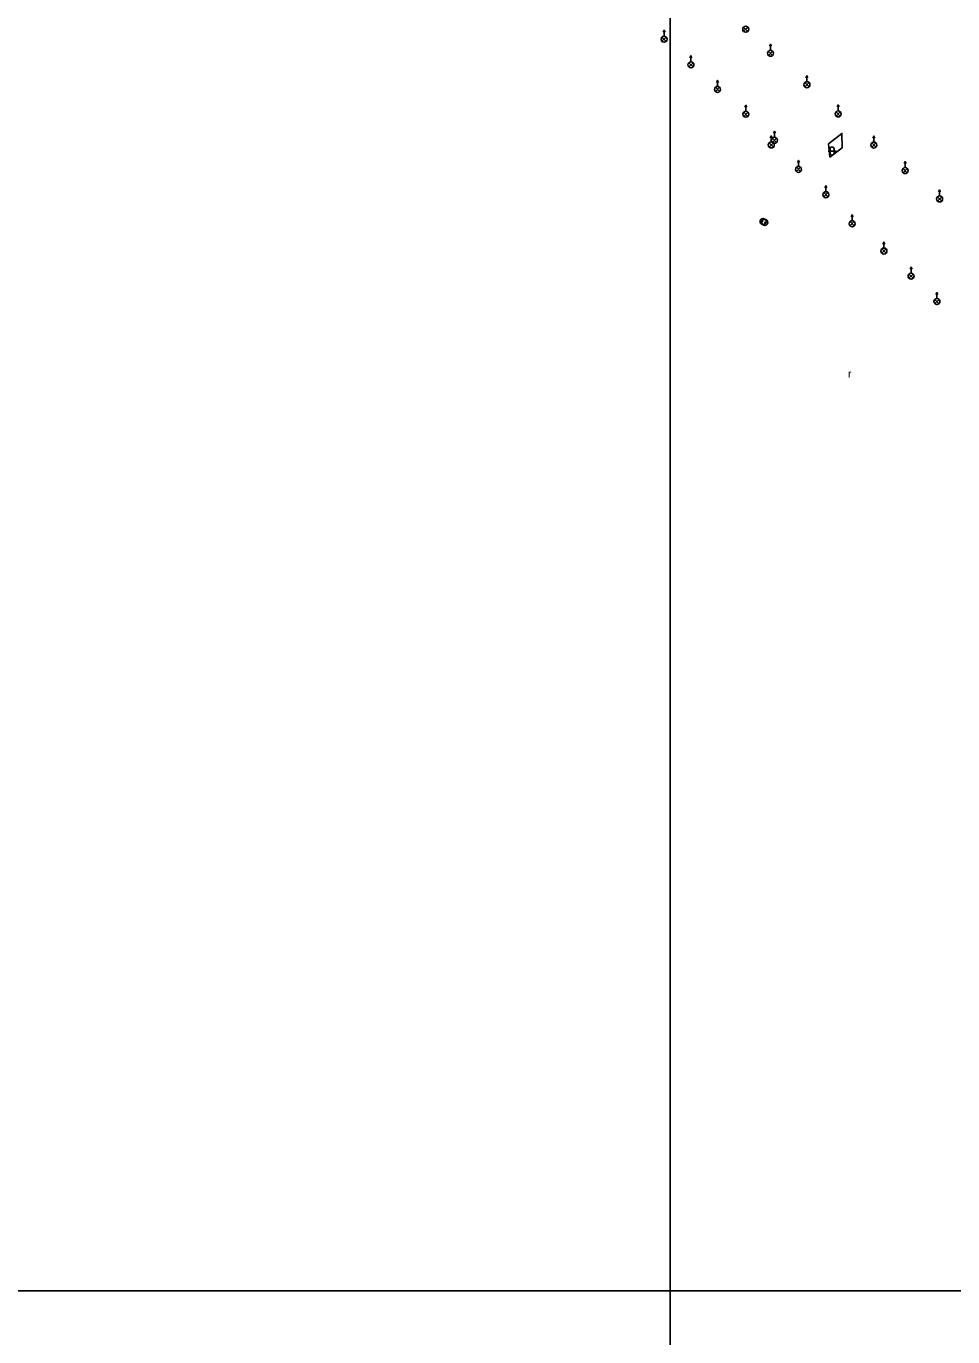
# Model space of a CAD drawing. Extents: x -582188 to -561562, y -1187250 to -1183500.
# Drawn here: x -578517.9 to -578402.2, y -1186755.7 to -1186592 of the extents above; entities that cross this region are included whole.
import ezdxf

# ---------------------------------------------------------------- set-up
doc = ezdxf.new("R2010")
doc.units = 0
for name, color, linetype in [('MAP_ZN_BP', 7, 'Continuous'), ('RÁMY_ML', 7, 'Continuous'), ('ZELEŇ', 7, 'Continuous'), ('ZN_BP', 7, 'Continuous'), ('ZN_KULTUR', 7, 'Continuous')]:
    doc.layers.add(name, color=color, linetype=linetype)

msp = doc.modelspace()

# ---------------------------------------------------------------- linework, layer by layer
at = {"layer": 'MAP_ZN_BP'}
for centre, radius in [((-578425.88, -1186616.391), 0.375), ((-578425.68, -1186616.501), 0.375), ((-578425.88, -1186616.391), 0.0005), ((-578425.68, -1186616.501), 0.0005)]:
    msp.add_circle(centre, radius, dxfattribs=at)
at = {"layer": 'RÁMY_ML'}
for points in [[(-578750, -1186250), (-578437.5, -1186250), (-578437.5, -1186500), (-578437.5, -1186750), (-578125, -1186750), (-578125, -1187000), (-578437.5, -1187000), (-578437.5, -1186750)], [(-578750, -1186500), (-578750, -1186750), (-578437.5, -1186750)]]:
    msp.add_lwpolyline(points, dxfattribs=at)
at = {"layer": 'ZELEŇ'}
msp.add_lwpolyline([(-578417.54, -1186608.35), (-578417.7, -1186606.7), (-578416.03, -1186605.38), (-578415.99, -1186607.17), (-578417.54, -1186608.35)], dxfattribs=at)
at = {"layer": 'ZN_BP'}
for p, q in [((-578438.505, -1186593.884), (-578437.976, -1186593.356)), ((-578437.976, -1186593.888), (-578438.505, -1186593.356)), ((-578438.24, -1186593.245), (-578438.24, -1186592.495)), ((-578428.315, -1186592.634), (-578427.786, -1186592.106)), ((-578427.786, -1186592.638), (-578428.315, -1186592.106)), ((-578425.225, -1186595.644), (-578424.696, -1186595.116)), ((-578424.696, -1186595.648), (-578425.225, -1186595.116)), ((-578424.96, -1186595.005), (-578424.96, -1186594.255)), ((-578435.155, -1186597.084), (-578434.626, -1186596.556)), ((-578434.626, -1186597.088), (-578435.155, -1186596.556)), ((-578434.89, -1186596.445), (-578434.89, -1186595.695)), ((-578420.41, -1186598.935), (-578420.41, -1186598.185)), ((-578431.835, -1186600.154), (-578431.306, -1186599.626)), ((-578431.306, -1186600.158), (-578431.835, -1186599.626)), ((-578431.57, -1186599.515), (-578431.57, -1186598.765)), ((-578420.675, -1186599.574), (-578420.146, -1186599.046)), ((-578420.146, -1186599.578), (-578420.675, -1186599.046)), ((-578428.295, -1186603.254), (-578427.766, -1186602.726)), ((-578427.766, -1186603.258), (-578428.295, -1186602.726)), ((-578428.03, -1186602.615), (-578428.03, -1186601.865)), ((-578416.775, -1186603.214), (-578416.246, -1186602.686)), ((-578416.246, -1186603.218), (-578416.775, -1186602.686)), ((-578416.51, -1186602.575), (-578416.51, -1186601.825)), ((-578425.125, -1186607.094), (-578424.596, -1186606.566)), ((-578424.596, -1186607.098), (-578425.125, -1186606.566)), ((-578424.86, -1186606.455), (-578424.86, -1186605.705)), ((-578424.725, -1186606.504), (-578424.196, -1186605.976)), ((-578424.196, -1186606.508), (-578424.725, -1186605.976)), ((-578424.46, -1186605.865), (-578424.46, -1186605.115)), ((-578412.315, -1186607.104), (-578411.786, -1186606.576)), ((-578411.786, -1186607.108), (-578412.315, -1186606.576)), ((-578412.05, -1186606.465), (-578412.05, -1186605.715)), ((-578421.725, -1186610.144), (-578421.196, -1186609.616)), ((-578421.196, -1186610.148), (-578421.725, -1186609.616)), ((-578421.46, -1186609.505), (-578421.46, -1186608.755)), ((-578408.405, -1186610.294), (-578407.876, -1186609.766)), ((-578407.876, -1186610.298), (-578408.405, -1186609.766)), ((-578408.14, -1186609.655), (-578408.14, -1186608.905)), ((-578418.305, -1186613.314), (-578417.776, -1186612.786)), ((-578417.776, -1186613.318), (-578418.305, -1186612.786)), ((-578418.04, -1186612.675), (-578418.04, -1186611.925)), ((-578403.84, -1186613.195), (-578403.84, -1186612.445)), ((-578404.105, -1186613.834), (-578403.576, -1186613.306)), ((-578403.576, -1186613.838), (-578404.105, -1186613.306)), ((-578415.025, -1186616.934), (-578414.496, -1186616.406)), ((-578414.496, -1186616.938), (-578415.025, -1186616.406)), ((-578414.76, -1186616.295), (-578414.76, -1186615.545)), ((-578411.055, -1186620.344), (-578410.526, -1186619.816)), ((-578410.526, -1186620.348), (-578411.055, -1186619.816)), ((-578410.79, -1186619.705), (-578410.79, -1186618.955)), ((-578407.665, -1186623.484), (-578407.136, -1186622.956)), ((-578407.136, -1186623.488), (-578407.665, -1186622.956)), ((-578407.4, -1186622.845), (-578407.4, -1186622.095)), ((-578404.435, -1186626.654), (-578403.906, -1186626.126)), ((-578403.906, -1186626.658), (-578404.435, -1186626.126)), ((-578404.17, -1186626.015), (-578404.17, -1186625.265))]:
    msp.add_line(p, q, dxfattribs=at)
for points in [[(-578438.365, -1186592.745), (-578438.24, -1186592.495), (-578438.115, -1186592.745)], [(-578425.085, -1186594.505), (-578424.96, -1186594.255), (-578424.835, -1186594.505)], [(-578435.015, -1186595.945), (-578434.89, -1186595.695), (-578434.765, -1186595.945)], [(-578420.535, -1186598.435), (-578420.41, -1186598.185), (-578420.285, -1186598.435)], [(-578431.695, -1186599.015), (-578431.57, -1186598.765), (-578431.445, -1186599.015)], [(-578428.155, -1186602.115), (-578428.03, -1186601.865), (-578427.905, -1186602.115)], [(-578416.635, -1186602.075), (-578416.51, -1186601.825), (-578416.385, -1186602.075)], [(-578424.985, -1186605.955), (-578424.86, -1186605.705), (-578424.735, -1186605.955)], [(-578424.585, -1186605.365), (-578424.46, -1186605.115), (-578424.335, -1186605.365)], [(-578412.175, -1186605.965), (-578412.05, -1186605.715), (-578411.925, -1186605.965)], [(-578421.585, -1186609.005), (-578421.46, -1186608.755), (-578421.335, -1186609.005)], [(-578408.265, -1186609.155), (-578408.14, -1186608.905), (-578408.015, -1186609.155)], [(-578418.165, -1186612.175), (-578418.04, -1186611.925), (-578417.915, -1186612.175)], [(-578403.965, -1186612.695), (-578403.84, -1186612.445), (-578403.715, -1186612.695)], [(-578414.885, -1186615.795), (-578414.76, -1186615.545), (-578414.635, -1186615.795)], [(-578410.915, -1186619.205), (-578410.79, -1186618.955), (-578410.665, -1186619.205)], [(-578407.525, -1186622.345), (-578407.4, -1186622.095), (-578407.275, -1186622.345)], [(-578404.295, -1186625.515), (-578404.17, -1186625.265), (-578404.045, -1186625.515)]]:
    msp.add_lwpolyline(points, dxfattribs=at)
for centre in [(-578438.24, -1186593.62), (-578428.05, -1186592.37), (-578424.96, -1186595.38), (-578434.89, -1186596.82), (-578431.57, -1186599.89), (-578420.41, -1186599.31), (-578428.03, -1186602.99), (-578416.51, -1186602.95), (-578424.86, -1186606.83), (-578424.46, -1186606.24), (-578412.05, -1186606.84), (-578421.46, -1186609.88), (-578408.14, -1186610.03), (-578418.04, -1186613.05), (-578403.84, -1186613.57), (-578414.76, -1186616.67), (-578410.79, -1186620.08), (-578407.4, -1186623.22), (-578404.17, -1186626.39)]:
    msp.add_circle(centre, 0.375, dxfattribs=at)
at = {"layer": 'ZN_KULTUR'}
for p, q in [((-578417.77, -1186607.59), (-578416.77, -1186607.59)), ((-578417.52, -1186607.84), (-578417.52, -1186607.34)), ((-578417.02, -1186607.84), (-578417.02, -1186607.34))]:
    msp.add_line(p, q, dxfattribs=at)
for centre, start, end in [((-578417.27, -1186607.34), 0, 179.99999), ((-578417.27, -1186607.84), 179.99999, 359.99999)]:
    msp.add_arc(centre, 0.25, start, end, dxfattribs=at)

# ---------------------------------------------------------------- texts
msp.add_text('r', height=1, dxfattribs=at).set_placement((-578415.278, -1186635.912))

doc.saveas('drawing.dxf')
